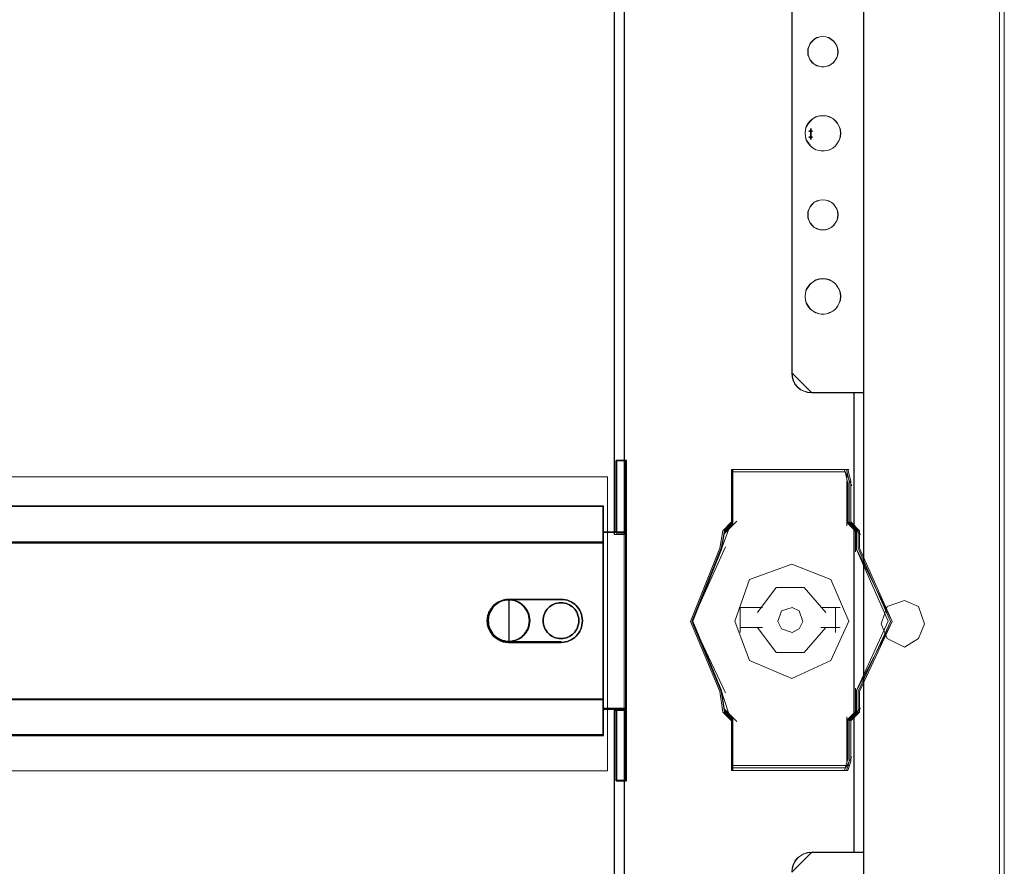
# Model space of a CAD drawing. Header units: millimetres. Extents: x -1290 to 1795, y -4192 to -1311.
# Tile 625 of 656: x 1139 to 1169, y -2954 to -2929. Entities that reach past the tile are written whole.
import ezdxf

# ---------------------------------------------------------------- set-up
doc = ezdxf.new("R2010")
doc.units = ezdxf.units.MM
doc.layers.add('30', color=7, linetype='Continuous')
doc.layers.add('51', color=7, linetype='Continuous')
doc.layers.add('Aparatura', color=7, linetype='Continuous', lineweight=13)

# ---------------------------------------------------------------- blocks, each defined once
blk = doc.blocks.new('*U382')
at = {"layer": '51', "color": 254}
for points in [[(580.286061, -349.544654), (580.84643, -349.544654), (580.286061, -349.544654)], [(580.56356, -349.144289), (580.56356, -349.950406), (580.56356, -349.144289)]]:
    blk.add_lwpolyline(points, close=True, dxfattribs=at)
blk = doc.blocks.new('*U395')
at = {"layer": '51', "color": 254}
for points in [[(580.286061, -350.467469), (580.84643, -350.467469), (580.286061, -350.467469)], [(580.56356, -350.006062), (580.56356, -350.812178), (580.56356, -350.006062)]]:
    blk.add_lwpolyline(points, close=True, dxfattribs=at)
blk = doc.blocks.new('*U396')
at = {"layer": '30', "color": 7}
for points in [[(550.756595, -411.04288), (550.756595, -399.951152), (550.756595, -411.04288)], [(550.756595, -411.04288), (550.756595, -399.951152), (550.756595, -411.04288)], [(550.756595, -411.04288), (552.351766, -411.04288), (552.351766, -399.951152), (550.756595, -399.951152), (550.756595, -411.04288)], [(550.799562, -410.999791), (552.308799, -410.999791), (552.308799, -399.994241), (550.799562, -399.994241), (550.799562, -410.999791)], [(552.264041, -411.04288), (552.264041, -399.951152), (552.264041, -411.04288)], [(552.264041, -411.04288), (552.264041, -399.951152), (552.264041, -411.04288)], [(117.158256, -406.976392), (548.842747, -406.976392), (117.158256, -406.976392)], [(548.842747, -406.976392), (117.158256, -406.976392), (117.158256, -409.541093), (117.158256, -411.018584), (117.158256, -412.579707), (548.842747, -412.579707), (548.842747, -411.018584), (548.842747, -409.541093), (548.842747, -406.976392)], [(548.755022, -406.976392), (548.755022, -409.588639), (548.755022, -406.976392)], [(548.755022, -412.579707), (548.755022, -409.500666), (548.755022, -412.579707)], [(552.351766, -410.954907), (548.755022, -410.954907), (552.351766, -410.954907)], [(548.755022, -414.01081), (548.755022, -435.071767), (548.755022, -436.585953), (548.755022, -438.045078), (550.80629, -438.045078), (552.351766, -438.045078), (552.351766, -410.954907), (550.80629, -410.954907), (548.755022, -410.954907), (548.755022, -412.496624), (548.755022, -414.01081)], [(548.79799, -414.04438), (548.79799, -435.039735), (548.79799, -436.549205), (548.79799, -438.003785), (550.800248, -438.003785), (552.308799, -438.003785), (552.308799, -410.997996), (550.800248, -410.997996), (548.79799, -410.997996), (548.79799, -412.53491), (548.79799, -414.04438)], [(552.264041, -410.954907), (552.264041, -438.045078), (552.264041, -410.954907)], [(117.158256, -412.491734), (548.842747, -412.491734), (117.158256, -412.491734)], [(548.842747, -412.491734), (117.158256, -412.491734), (117.158256, -414.006535), (117.158256, -435.076037), (117.158256, -436.590837), (548.842747, -436.590837), (548.842747, -435.076037), (548.842747, -414.006535), (548.842747, -412.491734)], [(548.755022, -414.089604), (548.755022, -412.491734), (548.755022, -414.089604)], [(548.755022, -414.001631), (548.755022, -435.082736), (548.755022, -414.001631)], [(534.366255, -421.245904), (534.141066, -421.245904), (533.915878, -421.273721), (533.718838, -421.301538), (533.493649, -421.357171), (533.071421, -421.496255), (532.705489, -421.690972), (532.339558, -421.913505), (532.001775, -422.191672), (531.861032, -422.358572), (531.720289, -422.525473), (531.579546, -422.692373), (531.466952, -422.88709), (531.382506, -423.081807), (531.269912, -423.276524), (531.213615, -423.47124), (531.129169, -423.693774), (531.044723, -424.111025), (531.016575, -424.528275), (531.044723, -424.945526), (531.129169, -425.390593), (531.213615, -425.58531), (531.269912, -425.780027), (531.382506, -425.974744), (531.466952, -426.16946), (531.579546, -426.364177), (531.720289, -426.531078), (531.861032, -426.697978), (532.001775, -426.864878), (532.339558, -427.143045), (532.705489, -427.393395), (533.071421, -427.588112), (533.493649, -427.727196), (533.718838, -427.755012), (533.915878, -427.810646), (534.141066, -427.810646), (534.366255, -427.838462), (534.366255, -421.245904)], [(534.298474, -427.838462), (534.077842, -427.810646), (533.85721, -427.810646), (533.664157, -427.755012), (533.443525, -427.727196), (533.02984, -427.588112), (532.671314, -427.393395), (532.312787, -427.143045), (531.981839, -426.864878), (531.843944, -426.697978), (531.706049, -426.531078), (531.568154, -426.364177), (531.457838, -426.16946), (531.375101, -425.974744), (531.264785, -425.780027), (531.209627, -425.58531), (531.12689, -425.390593), (531.044153, -424.945526), (531.016575, -424.528275), (531.044153, -424.111025), (531.12689, -423.693774), (531.209627, -423.47124), (531.264785, -423.276524), (531.375101, -423.081807), (531.457838, -422.88709), (531.568154, -422.692373), (531.706049, -422.525473), (531.843944, -422.358572), (531.981839, -422.191672), (532.312787, -421.913505), (532.671314, -421.690972), (533.02984, -421.496255), (533.443525, -421.357171), (533.664157, -421.301538), (533.85721, -421.273721), (534.077842, -421.245904), (534.298474, -421.245904), (542.323958, -421.245904), (542.682485, -421.245904), (542.985853, -421.301538), (543.316801, -421.384988), (543.62017, -421.496255), (543.89596, -421.635338), (544.17175, -421.802238), (544.41996, -421.996955), (544.640592, -422.191672), (544.861224, -422.442023), (545.054277, -422.692373), (545.219751, -422.97054), (545.357646, -423.248707), (545.467962, -423.554691), (545.52312, -423.860674), (545.578278, -424.194475), (545.605857, -424.528275), (545.578278, -424.862076), (545.52312, -425.195876), (545.467962, -425.50186), (545.357646, -425.807843), (545.219751, -426.113827), (545.054277, -426.364177), (544.861224, -426.642344), (544.640592, -426.864878), (544.41996, -427.087412), (544.17175, -427.254312), (543.89596, -427.421212), (543.62017, -427.560295), (543.316801, -427.671562), (542.985853, -427.755012), (542.682485, -427.810646), (542.323958, -427.838462), (534.298474, -427.838462)], [(534.298474, -421.245904), (534.077842, -421.245904), (533.85721, -421.273721), (533.664157, -421.301538), (533.443525, -421.357171), (533.02984, -421.496255), (532.671314, -421.690972), (532.312787, -421.913505), (531.981839, -422.191672), (531.843944, -422.358572), (531.706049, -422.525473), (531.568154, -422.692373), (531.457838, -422.88709), (531.375101, -423.081807), (531.264785, -423.276524), (531.209627, -423.47124), (531.12689, -423.693774), (531.044153, -424.111025), (531.016575, -424.528275), (531.044153, -424.945526), (531.12689, -425.390593), (531.209627, -425.58531), (531.264785, -425.780027), (531.375101, -425.974744), (531.457838, -426.16946), (531.568154, -426.364177), (531.706049, -426.531078), (531.843944, -426.697978), (531.981839, -426.864878), (532.312787, -427.143045), (532.671314, -427.393395), (533.02984, -427.588112), (533.443525, -427.727196), (533.664157, -427.755012), (533.85721, -427.810646), (534.077842, -427.810646), (534.298474, -427.838462), (542.323958, -427.838462), (542.682485, -427.810646), (542.985853, -427.755012), (543.316801, -427.671562), (543.62017, -427.560295), (543.89596, -427.421212), (544.17175, -427.254312), (544.41996, -427.087412), (544.640592, -426.864878), (544.861224, -426.642344), (545.054277, -426.364177), (545.219751, -426.113827), (545.357646, -425.807843), (545.467962, -425.50186), (545.52312, -425.195876), (545.578278, -424.862076), (545.605857, -424.528275), (545.578278, -424.194475), (545.52312, -423.860674), (545.467962, -423.554691), (545.357646, -423.248707), (545.219751, -422.97054), (545.054277, -422.692373), (544.861224, -422.442023), (544.640592, -422.191672), (544.41996, -421.996955), (544.17175, -421.802238), (543.89596, -421.635338), (543.62017, -421.496255), (543.316801, -421.384988), (542.985853, -421.301538), (542.682485, -421.245904), (542.323958, -421.245904), (534.298474, -421.245904)], [(537.519001, -424.50089), (537.491204, -424.167047), (537.435611, -423.861024), (537.380018, -423.555001), (537.268832, -423.248979), (537.129849, -422.970776), (536.963069, -422.720394), (536.768493, -422.470011), (536.573917, -422.247449), (536.351544, -422.024887), (536.101375, -421.857966), (535.851205, -421.691044), (535.573239, -421.551943), (535.267477, -421.440662), (534.961714, -421.385021), (534.655952, -421.329381), (534.322392, -421.301561), (533.988833, -421.329381), (533.683071, -421.385021), (533.377308, -421.440662), (533.071546, -421.551943), (532.79358, -421.691044), (532.54341, -421.857966), (532.293241, -422.024887), (532.070868, -422.247449), (531.848495, -422.470011), (531.681716, -422.720394), (531.514936, -422.970776), (531.375953, -423.248979), (531.264767, -423.555001), (531.181377, -423.861024), (531.15358, -424.167047), (531.125784, -424.50089), (531.15358, -424.834733), (531.181377, -425.140756), (531.264767, -425.446779), (531.375953, -425.752802), (531.514936, -426.031004), (531.681716, -426.281387), (531.848495, -426.531769), (532.070868, -426.754331), (532.293241, -426.976893), (532.54341, -427.143815), (532.79358, -427.310736), (533.071546, -427.449838), (533.377308, -427.561119), (533.683071, -427.616759), (533.988833, -427.6724), (534.322392, -427.70022), (534.655952, -427.6724), (534.961714, -427.616759), (535.267477, -427.561119), (535.573239, -427.449838), (535.851205, -427.310736), (536.101375, -427.143815), (536.351544, -426.976893), (536.573917, -426.754331), (536.768493, -426.531769), (536.963069, -426.281387), (537.129849, -426.031004), (537.268832, -425.752802), (537.380018, -425.446779), (537.435611, -425.140756), (537.491204, -424.834733), (537.519001, -424.50089)], [(534.322392, -421.301561), (533.988833, -421.329381), (533.683071, -421.385021), (533.377308, -421.440662), (533.071546, -421.551943), (532.79358, -421.691044), (532.54341, -421.857966), (532.293241, -422.024887), (532.070868, -422.247449), (531.848495, -422.470011), (531.681716, -422.720394), (531.514936, -422.970776), (531.375953, -423.248979), (531.264767, -423.555001), (531.181377, -423.861024), (531.15358, -424.167047), (531.125784, -424.50089), (531.15358, -424.834733), (531.181377, -425.140756), (531.264767, -425.446779), (531.375953, -425.752802), (531.514936, -426.031004), (531.681716, -426.281387), (531.848495, -426.531769), (532.070868, -426.754331), (532.293241, -426.976893), (532.54341, -427.143815), (532.79358, -427.310736), (533.071546, -427.449838), (533.377308, -427.561119), (533.683071, -427.616759), (533.988833, -427.6724), (534.322392, -427.70022), (534.655952, -427.6724), (534.961714, -427.616759), (535.267477, -427.561119), (535.573239, -427.449838), (535.851205, -427.310736), (536.101375, -427.143815), (536.351544, -426.976893), (536.573917, -426.754331), (536.768493, -426.531769), (536.963069, -426.281387), (537.129849, -426.031004), (537.268832, -425.752802), (537.380018, -425.446779), (537.435611, -425.140756), (537.491204, -424.834733), (537.519001, -424.50089), (537.491204, -424.167047), (537.435611, -423.861024), (537.380018, -423.555001), (537.268832, -423.248979), (537.129849, -422.970776), (536.963069, -422.720394), (536.768493, -422.470011), (536.573917, -422.247449), (536.351544, -422.024887), (536.101375, -421.857966), (535.851205, -421.691044), (535.573239, -421.551943), (535.267477, -421.440662), (534.961714, -421.385021), (534.655952, -421.329381), (534.322392, -421.301561)], [(534.322392, -421.301561), (534.655952, -421.329381), (534.961714, -421.385021), (535.267477, -421.440662), (535.573239, -421.551943), (535.851205, -421.691044), (536.101375, -421.857966), (536.351544, -422.024887), (536.573917, -422.247449), (536.768493, -422.470011), (536.963069, -422.720394), (537.129849, -422.970776), (537.268832, -423.248979), (537.380018, -423.555001), (537.435611, -423.861024), (537.491204, -424.167047), (537.519001, -424.50089), (537.491204, -424.834733), (537.435611, -425.140756), (537.380018, -425.446779), (537.268832, -425.752802), (537.129849, -426.031004), (536.963069, -426.281387), (536.768493, -426.531769), (536.573917, -426.754331), (536.351544, -426.976893), (536.101375, -427.143815), (535.851205, -427.310736), (535.573239, -427.449838), (535.267477, -427.561119), (534.961714, -427.616759), (534.655952, -427.6724), (534.322392, -427.70022), (533.988833, -427.6724), (533.683071, -427.616759), (533.377308, -427.561119), (533.071546, -427.449838), (532.79358, -427.310736), (532.54341, -427.143815), (532.293241, -426.976893), (532.070868, -426.754331), (531.848495, -426.531769), (531.681716, -426.281387), (531.514936, -426.031004), (531.375953, -425.752802), (531.264767, -425.446779), (531.181377, -425.140756), (531.15358, -424.834733), (531.125784, -424.50089), (531.15358, -424.167047), (531.181377, -423.861024), (531.264767, -423.555001), (531.375953, -423.248979), (531.514936, -422.970776), (531.681716, -422.720394), (531.848495, -422.470011), (532.070868, -422.247449), (532.293241, -422.024887), (532.54341, -421.857966), (532.79358, -421.691044), (533.071546, -421.551943), (533.377308, -421.440662), (533.683071, -421.385021), (533.988833, -421.329381), (534.322392, -421.301561)], [(534.322392, -421.344649), (533.993317, -421.372095), (533.691664, -421.426986), (533.390012, -421.481877), (533.088359, -421.591659), (532.814129, -421.728887), (532.567323, -421.893561), (532.320516, -422.058234), (532.101132, -422.277799), (531.881748, -422.497363), (531.717211, -422.744373), (531.552673, -422.991384), (531.415558, -423.265839), (531.305866, -423.567741), (531.223597, -423.869642), (531.196174, -424.171543), (531.168751, -424.50089), (531.196174, -424.830237), (531.223597, -425.132138), (531.305866, -425.43404), (531.415558, -425.735941), (531.552673, -426.010397), (531.717211, -426.257407), (531.881748, -426.504417), (532.101132, -426.723982), (532.320516, -426.943546), (532.567323, -427.10822), (532.814129, -427.272893), (533.088359, -427.410121), (533.390012, -427.519903), (533.691664, -427.574795), (533.993317, -427.629686), (534.322392, -427.657131), (534.651468, -427.629686), (534.953121, -427.574795), (535.254773, -427.519903), (535.556426, -427.410121), (535.830655, -427.272893), (536.077462, -427.10822), (536.324269, -426.943546), (536.543653, -426.723982), (536.735613, -426.504417), (536.927574, -426.257407), (537.092112, -426.010397), (537.229227, -425.735941), (537.338919, -425.43404), (537.393764, -425.132138), (537.44861, -424.830237), (537.476033, -424.50089), (537.44861, -424.171543), (537.393764, -423.869642), (537.338919, -423.567741), (537.229227, -423.265839), (537.092112, -422.991384), (536.927574, -422.744373), (536.735613, -422.497363), (536.543653, -422.277799), (536.324269, -422.058234), (536.077462, -421.893561), (535.830655, -421.728887), (535.556426, -421.591659), (535.254773, -421.481877), (534.953121, -421.426986), (534.651468, -421.372095), (534.322392, -421.344649)], [(534.27853, -421.245904), (542.343902, -421.245904), (534.27853, -421.245904)], [(545.05802, -424.50089), (545.030166, -424.22206), (545.002311, -423.94323), (544.918748, -423.692283), (544.835185, -423.441335), (544.723767, -423.190388), (544.584495, -422.967324), (544.417369, -422.74426), (544.250242, -422.549079), (544.055262, -422.38178), (543.832426, -422.214482), (543.609591, -422.075067), (543.386756, -421.963535), (543.136066, -421.879886), (542.857522, -421.82412), (542.606833, -421.768354), (542.300434, -421.768354), (542.02189, -421.768354), (541.771201, -421.82412), (541.492657, -421.879886), (541.241967, -421.963535), (541.019132, -422.075067), (540.768442, -422.214482), (540.573461, -422.38178), (540.37848, -422.549079), (540.211354, -422.74426), (540.044228, -422.967324), (539.904956, -423.190388), (539.793538, -423.441335), (539.68212, -423.692283), (539.626412, -423.94323), (539.598557, -424.22206), (539.570703, -424.50089), (539.598557, -424.77972), (539.626412, -425.058551), (539.68212, -425.309498), (539.793538, -425.560445), (539.904956, -425.811392), (540.044228, -426.034457), (540.211354, -426.257521), (540.37848, -426.452702), (540.573461, -426.62), (540.768442, -426.787298), (541.019132, -426.926713), (541.241967, -427.038245), (541.492657, -427.121894), (541.771201, -427.17766), (542.02189, -427.233427), (542.300434, -427.233427), (542.606833, -427.233427), (542.857522, -427.17766), (543.136066, -427.121894), (543.386756, -427.038245), (543.609591, -426.926713), (543.832426, -426.787298), (544.055262, -426.62), (544.250242, -426.452702), (544.417369, -426.257521), (544.584495, -426.034457), (544.723767, -425.811392), (544.835185, -425.560445), (544.918748, -425.309498), (545.002311, -425.058551), (545.030166, -424.77972), (545.05802, -424.50089)], [(539.570703, -424.50089), (539.598557, -424.22206), (539.626412, -423.94323), (539.68212, -423.692283), (539.793538, -423.441335), (539.904956, -423.190388), (540.044228, -422.967324), (540.211354, -422.74426), (540.37848, -422.549079), (540.573461, -422.38178), (540.768442, -422.214482), (541.019132, -422.075067), (541.241967, -421.963535), (541.492657, -421.879886), (541.771201, -421.82412), (542.02189, -421.768354), (542.300434, -421.768354), (542.606833, -421.768354), (542.857522, -421.82412), (543.136066, -421.879886), (543.386756, -421.963535), (543.609591, -422.075067), (543.832426, -422.214482), (544.055262, -422.38178), (544.250242, -422.549079), (544.417369, -422.74426), (544.584495, -422.967324), (544.723767, -423.190388), (544.835185, -423.441335), (544.918748, -423.692283), (545.002311, -423.94323), (545.030166, -424.22206), (545.05802, -424.50089), (545.030166, -424.77972), (545.002311, -425.058551), (544.918748, -425.309498), (544.835185, -425.560445), (544.723767, -425.811392), (544.584495, -426.034457), (544.417369, -426.257521), (544.250242, -426.452702), (544.055262, -426.62), (543.832426, -426.787298), (543.609591, -426.926713), (543.386756, -427.038245), (543.136066, -427.121894), (542.857522, -427.17766), (542.606833, -427.233427), (542.300434, -427.233427), (542.02189, -427.233427), (541.771201, -427.17766), (541.492657, -427.121894), (541.241967, -427.038245), (541.019132, -426.926713), (540.768442, -426.787298), (540.573461, -426.62), (540.37848, -426.452702), (540.211354, -426.257521), (540.044228, -426.034457), (539.904956, -425.811392), (539.793538, -425.560445), (539.68212, -425.309498), (539.626412, -425.058551), (539.598557, -424.77972), (539.570703, -424.50089)], [(542.343902, -427.75049), (534.27853, -427.75049), (542.343902, -427.75049)], [(548.755022, -436.590837), (548.755022, -434.994763), (548.755022, -436.590837)], [(117.158256, -436.50466), (548.842747, -436.50466), (117.158256, -436.50466)], [(548.842747, -436.50466), (117.158256, -436.50466), (117.158256, -437.981926), (117.158256, -439.542811), (117.158256, -442.07925), (548.842747, -442.07925), (548.842747, -439.542811), (548.842747, -437.981926), (548.842747, -436.50466)], [(548.79978, -436.545953), (117.201224, -436.545953), (117.201224, -438.000858), (117.201224, -439.538117), (117.201224, -442.036161), (548.79978, -442.036161), (548.79978, -439.538117), (548.79978, -438.000858), (548.79978, -436.545953)], [(548.755022, -439.581905), (548.755022, -436.50466), (548.755022, -439.581905)], [(548.755022, -437.958901), (552.351766, -437.958901), (548.755022, -437.958901)], [(550.756595, -437.958901), (550.756595, -449.050628), (550.756595, -437.958901)], [(552.351766, -437.958901), (550.756595, -437.958901), (550.756595, -449.050628), (552.351766, -449.050628), (552.351766, -437.958901)], [(552.308799, -438.001989), (550.799562, -438.001989), (550.799562, -449.00754), (552.308799, -449.00754), (552.308799, -438.001989)], [(552.264041, -437.958901), (552.264041, -449.050628), (552.264041, -437.958901)], [(552.264041, -437.958901), (552.264041, -449.050628), (552.264041, -437.958901)], [(548.755022, -439.495728), (548.755022, -442.07925), (548.755022, -439.495728)], [(117.158256, -441.991277), (548.842747, -441.991277), (117.158256, -441.991277)]]:
    blk.add_lwpolyline(points, close=True, dxfattribs=at)
at = {"layer": '30', "color": 59}
for points in [[(552.351766, -399.951152), (550.756595, -399.951152), (552.351766, -399.951152)], [(548.79978, -407.01948), (117.201224, -407.01948), (117.201224, -409.544737), (117.201224, -410.999505), (117.201224, -412.536618), (548.79978, -412.536618), (548.79978, -410.999505), (548.79978, -409.544737), (548.79978, -407.01948)], [(550.756595, -448.962656), (552.351766, -448.962656), (550.756595, -448.962656)]]:
    blk.add_lwpolyline(points, close=True, dxfattribs=at)

msp = doc.modelspace()

# ---------------------------------------------------------------- linework, layer by layer
at = {"layer": 'Aparatura', "color": 7, "lineweight": 13}
for points in [[(1058.299, -3031.71), (1167.924, -3031.71), (1168.009, -3031.71), (1168.985, -3031.71), (1168.985, -2862.27), (1058.299, -2862.27), (1058.299, -3031.71)], [(1157.036, -2919.741), (1157.036, -2923.64), (1157.036, -2923.844), (1157.036, -2940.243), (1157.036, -2940.435), (1157.036, -2942.144), (1157.036, -2944.334), (1157.35, -2944.334), (1157.35, -2942.144), (1157.35, -2940.435), (1157.35, -2940.243), (1157.35, -2923.844), (1157.35, -2923.64), (1157.35, -2919.741), (1157.036, -2919.741)], [(1157.042, -2919.748), (1157.042, -2923.644), (1157.042, -2923.848), (1157.042, -2940.239), (1157.042, -2940.431), (1157.042, -2942.139), (1157.042, -2944.327), (1157.343, -2944.327), (1157.343, -2942.139), (1157.343, -2940.431), (1157.343, -2940.239), (1157.343, -2923.848), (1157.343, -2923.644), (1157.343, -2919.748), (1157.042, -2919.748)], [(1157.036, -2940.245), (1157.036, -2923.842), (1157.036, -2940.245)], [(1157.337, -2940.245), (1157.337, -2923.842), (1157.337, -2940.245)], [(1164.674, -2924.094), (1164.674, -2939.992), (1164.674, -2924.094)], [(1162.473, -2924.696), (1162.473, -2939.391), (1162.473, -2924.696)], [(1163.893, -2929.548), (1163.881, -2929.451), (1163.857, -2929.365), (1163.808, -2929.28), (1163.759, -2929.219), (1163.686, -2929.158), (1163.613, -2929.109), (1163.515, -2929.085), (1163.43, -2929.073), (1163.332, -2929.085), (1163.247, -2929.109), (1163.161, -2929.158), (1163.1, -2929.219), (1163.039, -2929.28), (1163.003, -2929.365), (1162.966, -2929.451), (1162.966, -2929.548), (1162.966, -2929.634), (1163.003, -2929.731), (1163.039, -2929.805), (1163.1, -2929.878), (1163.161, -2929.927), (1163.247, -2929.975), (1163.332, -2930), (1163.43, -2930.012), (1163.515, -2930), (1163.613, -2929.975), (1163.686, -2929.927), (1163.759, -2929.878), (1163.808, -2929.805), (1163.857, -2929.731), (1163.881, -2929.634), (1163.893, -2929.548)], [(1163.43, -2929.073), (1163.515, -2929.085), (1163.613, -2929.109), (1163.686, -2929.158), (1163.759, -2929.219), (1163.808, -2929.28), (1163.857, -2929.365), (1163.881, -2929.451), (1163.893, -2929.548), (1163.881, -2929.634), (1163.857, -2929.731), (1163.808, -2929.805), (1163.759, -2929.878), (1163.686, -2929.927), (1163.613, -2929.975), (1163.515, -2930), (1163.43, -2930.012), (1163.332, -2930), (1163.247, -2929.975), (1163.161, -2929.927), (1163.1, -2929.878), (1163.039, -2929.805), (1163.003, -2929.731), (1162.966, -2929.634), (1162.966, -2929.548), (1162.966, -2929.451), (1163.003, -2929.365), (1163.039, -2929.28), (1163.1, -2929.219), (1163.161, -2929.158), (1163.247, -2929.109), (1163.332, -2929.085), (1163.43, -2929.073)], [(1163.43, -2929.073), (1163.515, -2929.085), (1163.613, -2929.109), (1163.686, -2929.158), (1163.759, -2929.219), (1163.808, -2929.28), (1163.857, -2929.365), (1163.881, -2929.451), (1163.893, -2929.548), (1163.881, -2929.634), (1163.857, -2929.731), (1163.808, -2929.805), (1163.759, -2929.878), (1163.686, -2929.927), (1163.613, -2929.975), (1163.515, -2930), (1163.43, -2930.012), (1163.332, -2930), (1163.247, -2929.975), (1163.161, -2929.927), (1163.1, -2929.878), (1163.039, -2929.805), (1163.003, -2929.731), (1162.966, -2929.634), (1162.966, -2929.548), (1162.966, -2929.451), (1163.003, -2929.365), (1163.039, -2929.28), (1163.1, -2929.219), (1163.161, -2929.158), (1163.247, -2929.109), (1163.332, -2929.085), (1163.43, -2929.073)], [(1163.43, -2929.073), (1163.332, -2929.085), (1163.247, -2929.109), (1163.161, -2929.158), (1163.1, -2929.219), (1163.039, -2929.28), (1163.003, -2929.365), (1162.966, -2929.451), (1162.966, -2929.548), (1162.966, -2929.634), (1163.003, -2929.731), (1163.039, -2929.805), (1163.1, -2929.878), (1163.161, -2929.927), (1163.247, -2929.975), (1163.332, -2930), (1163.43, -2930.012), (1163.515, -2930), (1163.613, -2929.975), (1163.686, -2929.927), (1163.759, -2929.878), (1163.808, -2929.805), (1163.857, -2929.731), (1163.881, -2929.634), (1163.893, -2929.548), (1163.881, -2929.451), (1163.857, -2929.365), (1163.808, -2929.28), (1163.759, -2929.219), (1163.686, -2929.158), (1163.613, -2929.109), (1163.515, -2929.085), (1163.43, -2929.073)], [(1163.43, -2929.079), (1163.333, -2929.091), (1163.249, -2929.115), (1163.165, -2929.163), (1163.105, -2929.223), (1163.045, -2929.284), (1163.009, -2929.368), (1162.972, -2929.452), (1162.972, -2929.548), (1162.972, -2929.633), (1163.009, -2929.729), (1163.045, -2929.801), (1163.105, -2929.873), (1163.165, -2929.921), (1163.249, -2929.969), (1163.333, -2929.993), (1163.43, -2930.005), (1163.514, -2929.993), (1163.61, -2929.969), (1163.682, -2929.921), (1163.755, -2929.873), (1163.803, -2929.801), (1163.851, -2929.729), (1163.875, -2929.633), (1163.887, -2929.548), (1163.875, -2929.452), (1163.851, -2929.368), (1163.803, -2929.284), (1163.755, -2929.223), (1163.682, -2929.163), (1163.61, -2929.115), (1163.514, -2929.091), (1163.43, -2929.079)], [(1163.978, -2932.037), (1163.965, -2931.928), (1163.929, -2931.83), (1163.88, -2931.733), (1163.819, -2931.66), (1163.734, -2931.587), (1163.637, -2931.538), (1163.539, -2931.502), (1163.43, -2931.502), (1163.32, -2931.502), (1163.211, -2931.538), (1163.125, -2931.587), (1163.04, -2931.66), (1162.979, -2931.733), (1162.918, -2931.83), (1162.894, -2931.928), (1162.882, -2932.037), (1162.894, -2932.147), (1162.918, -2932.256), (1162.979, -2932.342), (1163.04, -2932.427), (1163.125, -2932.5), (1163.211, -2932.549), (1163.32, -2932.573), (1163.43, -2932.585), (1163.539, -2932.573), (1163.637, -2932.549), (1163.734, -2932.5), (1163.819, -2932.427), (1163.88, -2932.342), (1163.929, -2932.256), (1163.965, -2932.147), (1163.978, -2932.037)], [(1163.43, -2931.502), (1163.539, -2931.502), (1163.637, -2931.538), (1163.734, -2931.587), (1163.819, -2931.66), (1163.88, -2931.733), (1163.929, -2931.83), (1163.965, -2931.928), (1163.978, -2932.037), (1163.965, -2932.147), (1163.929, -2932.256), (1163.88, -2932.342), (1163.819, -2932.427), (1163.734, -2932.5), (1163.637, -2932.549), (1163.539, -2932.573), (1163.43, -2932.585), (1163.32, -2932.573), (1163.211, -2932.549), (1163.125, -2932.5), (1163.04, -2932.427), (1162.979, -2932.342), (1162.918, -2932.256), (1162.894, -2932.147), (1162.882, -2932.037), (1162.894, -2931.928), (1162.918, -2931.83), (1162.979, -2931.733), (1163.04, -2931.66), (1163.125, -2931.587), (1163.211, -2931.538), (1163.32, -2931.502), (1163.43, -2931.502)], [(1163.43, -2931.502), (1163.539, -2931.502), (1163.637, -2931.538), (1163.734, -2931.587), (1163.819, -2931.66), (1163.88, -2931.733), (1163.929, -2931.83), (1163.965, -2931.928), (1163.978, -2932.037), (1163.965, -2932.147), (1163.929, -2932.256), (1163.88, -2932.342), (1163.819, -2932.427), (1163.734, -2932.5), (1163.637, -2932.549), (1163.539, -2932.573), (1163.43, -2932.585), (1163.32, -2932.573), (1163.211, -2932.549), (1163.125, -2932.5), (1163.04, -2932.427), (1162.979, -2932.342), (1162.918, -2932.256), (1162.894, -2932.147), (1162.882, -2932.037), (1162.894, -2931.928), (1162.918, -2931.83), (1162.979, -2931.733), (1163.04, -2931.66), (1163.125, -2931.587), (1163.211, -2931.538), (1163.32, -2931.502), (1163.43, -2931.502)], [(1163.43, -2931.502), (1163.32, -2931.502), (1163.211, -2931.538), (1163.125, -2931.587), (1163.04, -2931.66), (1162.979, -2931.733), (1162.918, -2931.83), (1162.894, -2931.928), (1162.882, -2932.037), (1162.894, -2932.147), (1162.918, -2932.256), (1162.979, -2932.342), (1163.04, -2932.427), (1163.125, -2932.5), (1163.211, -2932.549), (1163.32, -2932.573), (1163.43, -2932.585), (1163.539, -2932.573), (1163.637, -2932.549), (1163.734, -2932.5), (1163.819, -2932.427), (1163.88, -2932.342), (1163.929, -2932.256), (1163.965, -2932.147), (1163.978, -2932.037), (1163.965, -2931.928), (1163.929, -2931.83), (1163.88, -2931.733), (1163.819, -2931.66), (1163.734, -2931.587), (1163.637, -2931.538), (1163.539, -2931.502), (1163.43, -2931.502)], [(1163.43, -2931.508), (1163.321, -2931.508), (1163.213, -2931.544), (1163.129, -2931.592), (1163.045, -2931.665), (1162.985, -2931.737), (1162.924, -2931.833), (1162.9, -2931.929), (1162.888, -2932.037), (1162.9, -2932.146), (1162.924, -2932.254), (1162.985, -2932.338), (1163.045, -2932.422), (1163.129, -2932.494), (1163.213, -2932.543), (1163.321, -2932.567), (1163.43, -2932.579), (1163.538, -2932.567), (1163.634, -2932.543), (1163.73, -2932.494), (1163.815, -2932.422), (1163.875, -2932.338), (1163.923, -2932.254), (1163.959, -2932.146), (1163.971, -2932.037), (1163.959, -2931.929), (1163.923, -2931.833), (1163.875, -2931.737), (1163.815, -2931.665), (1163.73, -2931.592), (1163.634, -2931.544), (1163.538, -2931.508), (1163.43, -2931.508)], [(1163.893, -2934.539), (1163.881, -2934.441), (1163.857, -2934.356), (1163.808, -2934.283), (1163.759, -2934.209), (1163.686, -2934.148), (1163.613, -2934.112), (1163.515, -2934.087), (1163.43, -2934.075), (1163.332, -2934.087), (1163.247, -2934.112), (1163.161, -2934.148), (1163.1, -2934.209), (1163.039, -2934.283), (1163.003, -2934.356), (1162.966, -2934.441), (1162.966, -2934.539), (1162.966, -2934.636), (1163.003, -2934.722), (1163.039, -2934.795), (1163.1, -2934.868), (1163.161, -2934.929), (1163.247, -2934.966), (1163.332, -2935.002), (1163.43, -2935.002), (1163.515, -2935.002), (1163.613, -2934.966), (1163.686, -2934.929), (1163.759, -2934.868), (1163.808, -2934.795), (1163.857, -2934.722), (1163.881, -2934.636), (1163.893, -2934.539)], [(1163.43, -2934.075), (1163.515, -2934.087), (1163.613, -2934.112), (1163.686, -2934.148), (1163.759, -2934.209), (1163.808, -2934.283), (1163.857, -2934.356), (1163.881, -2934.441), (1163.893, -2934.539), (1163.881, -2934.636), (1163.857, -2934.722), (1163.808, -2934.795), (1163.759, -2934.868), (1163.686, -2934.929), (1163.613, -2934.966), (1163.515, -2935.002), (1163.43, -2935.002), (1163.332, -2935.002), (1163.247, -2934.966), (1163.161, -2934.929), (1163.1, -2934.868), (1163.039, -2934.795), (1163.003, -2934.722), (1162.966, -2934.636), (1162.966, -2934.539), (1162.966, -2934.441), (1163.003, -2934.356), (1163.039, -2934.283), (1163.1, -2934.209), (1163.161, -2934.148), (1163.247, -2934.112), (1163.332, -2934.087), (1163.43, -2934.075)], [(1163.43, -2934.075), (1163.515, -2934.087), (1163.613, -2934.112), (1163.686, -2934.148), (1163.759, -2934.209), (1163.808, -2934.283), (1163.857, -2934.356), (1163.881, -2934.441), (1163.893, -2934.539), (1163.881, -2934.636), (1163.857, -2934.722), (1163.808, -2934.795), (1163.759, -2934.868), (1163.686, -2934.929), (1163.613, -2934.966), (1163.515, -2935.002), (1163.43, -2935.002), (1163.332, -2935.002), (1163.247, -2934.966), (1163.161, -2934.929), (1163.1, -2934.868), (1163.039, -2934.795), (1163.003, -2934.722), (1162.966, -2934.636), (1162.966, -2934.539), (1162.966, -2934.441), (1163.003, -2934.356), (1163.039, -2934.283), (1163.1, -2934.209), (1163.161, -2934.148), (1163.247, -2934.112), (1163.332, -2934.087), (1163.43, -2934.075)], [(1163.43, -2934.075), (1163.332, -2934.087), (1163.247, -2934.112), (1163.161, -2934.148), (1163.1, -2934.209), (1163.039, -2934.283), (1163.003, -2934.356), (1162.966, -2934.441), (1162.966, -2934.539), (1162.966, -2934.636), (1163.003, -2934.722), (1163.039, -2934.795), (1163.1, -2934.868), (1163.161, -2934.929), (1163.247, -2934.966), (1163.332, -2935.002), (1163.43, -2935.002), (1163.515, -2935.002), (1163.613, -2934.966), (1163.686, -2934.929), (1163.759, -2934.868), (1163.808, -2934.795), (1163.857, -2934.722), (1163.881, -2934.636), (1163.893, -2934.539), (1163.881, -2934.441), (1163.857, -2934.356), (1163.808, -2934.283), (1163.759, -2934.209), (1163.686, -2934.148), (1163.613, -2934.112), (1163.515, -2934.087), (1163.43, -2934.075)], [(1163.43, -2934.082), (1163.333, -2934.094), (1163.249, -2934.118), (1163.165, -2934.154), (1163.105, -2934.214), (1163.045, -2934.286), (1163.009, -2934.358), (1162.972, -2934.443), (1162.972, -2934.539), (1162.972, -2934.635), (1163.009, -2934.719), (1163.045, -2934.791), (1163.105, -2934.864), (1163.165, -2934.924), (1163.249, -2934.96), (1163.333, -2934.996), (1163.43, -2934.996), (1163.514, -2934.996), (1163.61, -2934.96), (1163.682, -2934.924), (1163.755, -2934.864), (1163.803, -2934.791), (1163.851, -2934.719), (1163.875, -2934.635), (1163.887, -2934.539), (1163.875, -2934.443), (1163.851, -2934.358), (1163.803, -2934.286), (1163.755, -2934.214), (1163.682, -2934.154), (1163.61, -2934.118), (1163.514, -2934.094), (1163.43, -2934.082)], [(1163.978, -2937.04), (1163.965, -2936.93), (1163.929, -2936.821), (1163.88, -2936.736), (1163.819, -2936.65), (1163.734, -2936.59), (1163.637, -2936.529), (1163.539, -2936.504), (1163.43, -2936.492), (1163.32, -2936.504), (1163.211, -2936.529), (1163.125, -2936.59), (1163.04, -2936.65), (1162.979, -2936.736), (1162.918, -2936.821), (1162.894, -2936.93), (1162.882, -2937.04), (1162.894, -2937.149), (1162.918, -2937.247), (1162.979, -2937.344), (1163.04, -2937.429), (1163.125, -2937.49), (1163.211, -2937.539), (1163.32, -2937.575), (1163.43, -2937.588), (1163.539, -2937.575), (1163.637, -2937.539), (1163.734, -2937.49), (1163.819, -2937.429), (1163.88, -2937.344), (1163.929, -2937.247), (1163.965, -2937.149), (1163.978, -2937.04)], [(1163.43, -2936.492), (1163.539, -2936.504), (1163.637, -2936.529), (1163.734, -2936.59), (1163.819, -2936.65), (1163.88, -2936.736), (1163.929, -2936.821), (1163.965, -2936.93), (1163.978, -2937.04), (1163.965, -2937.149), (1163.929, -2937.247), (1163.88, -2937.344), (1163.819, -2937.429), (1163.734, -2937.49), (1163.637, -2937.539), (1163.539, -2937.575), (1163.43, -2937.588), (1163.32, -2937.575), (1163.211, -2937.539), (1163.125, -2937.49), (1163.04, -2937.429), (1162.979, -2937.344), (1162.918, -2937.247), (1162.894, -2937.149), (1162.882, -2937.04), (1162.894, -2936.93), (1162.918, -2936.821), (1162.979, -2936.736), (1163.04, -2936.65), (1163.125, -2936.59), (1163.211, -2936.529), (1163.32, -2936.504), (1163.43, -2936.492)], [(1163.43, -2936.492), (1163.539, -2936.504), (1163.637, -2936.529), (1163.734, -2936.59), (1163.819, -2936.65), (1163.88, -2936.736), (1163.929, -2936.821), (1163.965, -2936.93), (1163.978, -2937.04), (1163.965, -2937.149), (1163.929, -2937.247), (1163.88, -2937.344), (1163.819, -2937.429), (1163.734, -2937.49), (1163.637, -2937.539), (1163.539, -2937.575), (1163.43, -2937.588), (1163.32, -2937.575), (1163.211, -2937.539), (1163.125, -2937.49), (1163.04, -2937.429), (1162.979, -2937.344), (1162.918, -2937.247), (1162.894, -2937.149), (1162.882, -2937.04), (1162.894, -2936.93), (1162.918, -2936.821), (1162.979, -2936.736), (1163.04, -2936.65), (1163.125, -2936.59), (1163.211, -2936.529), (1163.32, -2936.504), (1163.43, -2936.492)], [(1163.43, -2936.492), (1163.32, -2936.504), (1163.211, -2936.529), (1163.125, -2936.59), (1163.04, -2936.65), (1162.979, -2936.736), (1162.918, -2936.821), (1162.894, -2936.93), (1162.882, -2937.04), (1162.894, -2937.149), (1162.918, -2937.247), (1162.979, -2937.344), (1163.04, -2937.429), (1163.125, -2937.49), (1163.211, -2937.539), (1163.32, -2937.575), (1163.43, -2937.588), (1163.539, -2937.575), (1163.637, -2937.539), (1163.734, -2937.49), (1163.819, -2937.429), (1163.88, -2937.344), (1163.929, -2937.247), (1163.965, -2937.149), (1163.978, -2937.04), (1163.965, -2936.93), (1163.929, -2936.821), (1163.88, -2936.736), (1163.819, -2936.65), (1163.734, -2936.59), (1163.637, -2936.529), (1163.539, -2936.504), (1163.43, -2936.492)], [(1163.43, -2936.499), (1163.321, -2936.511), (1163.213, -2936.535), (1163.129, -2936.595), (1163.045, -2936.655), (1162.985, -2936.739), (1162.924, -2936.823), (1162.9, -2936.932), (1162.888, -2937.04), (1162.9, -2937.148), (1162.924, -2937.244), (1162.985, -2937.341), (1163.045, -2937.425), (1163.129, -2937.485), (1163.213, -2937.533), (1163.321, -2937.569), (1163.43, -2937.581), (1163.538, -2937.569), (1163.634, -2937.533), (1163.73, -2937.485), (1163.815, -2937.425), (1163.875, -2937.341), (1163.923, -2937.244), (1163.959, -2937.148), (1163.971, -2937.04), (1163.959, -2936.932), (1163.923, -2936.823), (1163.875, -2936.739), (1163.815, -2936.655), (1163.73, -2936.595), (1163.634, -2936.535), (1163.538, -2936.511), (1163.43, -2936.499)], [(1162.473, -2939.378), (1162.485, -2939.501), (1162.522, -2939.612), (1162.571, -2939.722), (1162.645, -2939.808), (1162.743, -2939.894), (1162.854, -2939.943), (1162.964, -2939.98), (1163.087, -2939.992), (1162.473, -2939.378)], [(1163.074, -2939.979), (1164.278, -2939.979), (1163.074, -2939.979)], [(1164.687, -2939.979), (1164.265, -2939.979), (1164.687, -2939.979)], [(1164.374, -2939.979), (1164.374, -2954.074), (1164.374, -2939.979)], [(1164.374, -2939.979), (1164.374, -2954.074), (1164.687, -2954.074), (1164.687, -2939.979), (1164.374, -2939.979)], [(1164.38, -2939.986), (1164.38, -2954.067), (1164.681, -2954.067), (1164.681, -2939.986), (1164.38, -2939.986)], [(1164.674, -2939.979), (1164.674, -2954.326), (1164.674, -2939.979)], [(1157.036, -2940.232), (1157.036, -2940.438), (1157.036, -2940.232)], [(1157.036, -2940.424), (1157.036, -2942.145), (1157.036, -2940.424)], [(1157.337, -2940.232), (1157.337, -2940.438), (1157.337, -2940.232)], [(1157.337, -2940.424), (1157.337, -2942.145), (1157.337, -2940.424)], [(1157.036, -2944.334), (1157.036, -2942.132), (1157.036, -2944.334)], [(1157.036, -2944.334), (1157.036, -2942.132), (1157.036, -2944.334)], [(1157.337, -2944.334), (1157.337, -2942.132), (1157.337, -2944.334)], [(1157.337, -2944.334), (1157.337, -2942.132), (1157.337, -2944.334)], [(1070.46, -2942.566), (1156.825, -2942.566), (1156.825, -2951.571), (1070.46, -2951.571), (1070.46, -2942.566)], [(1164.237, -2942.868), (1164.237, -2942.696), (1164.151, -2942.341), (1162.434, -2942.341), (1160.63, -2942.341), (1160.63, -2942.696), (1160.63, -2942.868), (1160.63, -2943.406), (1160.63, -2943.589), (1160.63, -2943.945), (1160.359, -2944.214), (1160.272, -2944.752), (1159.37, -2946.991), (1160.272, -2949.144), (1160.359, -2949.768), (1160.63, -2950.037), (1160.63, -2950.392), (1160.63, -2950.575), (1160.63, -2951.017), (1160.63, -2951.286), (1160.63, -2951.555), (1162.434, -2951.555), (1164.151, -2951.555), (1164.237, -2951.286), (1164.237, -2951.017), (1164.237, -2950.575), (1164.237, -2950.392), (1164.237, -2950.037), (1164.509, -2949.768), (1164.509, -2949.144), (1165.498, -2946.991), (1164.509, -2944.752), (1164.509, -2944.214), (1164.237, -2943.945), (1164.237, -2943.589), (1164.237, -2943.406), (1164.237, -2942.868)], [(1159.413, -2946.991), (1160.314, -2944.752), (1160.412, -2944.214), (1160.673, -2943.945), (1160.673, -2943.589), (1160.673, -2943.406), (1160.673, -2942.868), (1160.673, -2942.696), (1160.673, -2942.341), (1162.476, -2942.341), (1164.193, -2942.341), (1164.28, -2942.696), (1164.28, -2942.868), (1164.28, -2943.406), (1164.28, -2943.589), (1164.28, -2943.945), (1164.551, -2944.214), (1164.551, -2944.752), (1165.551, -2946.991), (1164.551, -2949.144), (1164.551, -2949.768), (1164.28, -2950.037), (1164.28, -2950.392), (1164.28, -2950.575), (1164.28, -2951.017), (1164.28, -2951.286), (1164.193, -2951.555), (1162.476, -2951.555), (1160.673, -2951.555), (1160.673, -2951.286), (1160.673, -2951.017), (1160.673, -2950.575), (1160.673, -2950.392), (1160.673, -2950.037), (1160.412, -2949.768), (1160.314, -2949.144), (1159.413, -2946.991)], [(1164.194, -2942.934), (1164.194, -2942.764), (1164.109, -2942.415), (1162.434, -2942.415), (1160.674, -2942.415), (1160.674, -2942.764), (1160.674, -2942.934), (1160.674, -2943.463), (1160.674, -2943.644), (1160.674, -2943.993), (1160.409, -2944.258), (1160.325, -2944.787), (1159.445, -2946.99), (1160.325, -2949.108), (1160.409, -2949.722), (1160.674, -2949.987), (1160.674, -2950.337), (1160.674, -2950.517), (1160.674, -2950.951), (1160.674, -2951.216), (1160.674, -2951.48), (1162.434, -2951.48), (1164.109, -2951.48), (1164.194, -2951.216), (1164.194, -2950.951), (1164.194, -2950.517), (1164.194, -2950.337), (1164.194, -2949.987), (1164.459, -2949.722), (1164.459, -2949.108), (1165.423, -2946.99), (1164.459, -2944.787), (1164.459, -2944.258), (1164.194, -2943.993), (1164.194, -2943.644), (1164.194, -2943.463), (1164.194, -2942.934)], [(1164.226, -2946.99), (1163.672, -2945.707), (1162.477, -2945.242), (1161.181, -2945.707), (1160.727, -2946.99), (1161.181, -2948.185), (1162.477, -2948.738), (1163.672, -2948.185), (1164.226, -2946.99)], [(1166.542, -2947.069), (1166.361, -2946.537), (1165.926, -2946.357), (1165.394, -2946.537), (1165.214, -2947.069), (1165.394, -2947.515), (1165.926, -2947.78), (1166.361, -2947.515), (1166.542, -2947.069)], [(1166.542, -2947.069), (1166.361, -2946.537), (1165.926, -2946.357), (1165.394, -2946.537), (1165.214, -2947.069), (1165.394, -2947.515), (1165.926, -2947.78), (1166.361, -2947.515), (1166.542, -2947.069)], [(1165.394, -2946.537), (1165.926, -2946.357), (1166.361, -2946.537), (1166.542, -2947.069), (1166.361, -2947.515), (1165.926, -2947.78), (1165.394, -2947.515), (1165.214, -2947.069), (1165.394, -2946.537)], [(1162.816, -2947), (1162.697, -2946.671), (1162.487, -2946.566), (1162.157, -2946.671), (1162.052, -2947), (1162.157, -2947.224), (1162.487, -2947.33), (1162.697, -2947.224), (1162.816, -2947)], [(1157.036, -2949.72), (1157.036, -2953.629), (1157.036, -2949.72)], [(1157.036, -2949.72), (1157.036, -2951.933), (1157.036, -2949.72)], [(1157.036, -2949.72), (1157.036, -2953.618), (1157.036, -2953.822), (1157.036, -2970.209), (1157.036, -2970.414), (1157.036, -2972.11), (1157.036, -2974.312), (1157.35, -2974.312), (1157.35, -2972.11), (1157.35, -2970.414), (1157.35, -2970.209), (1157.35, -2953.822), (1157.35, -2953.618), (1157.35, -2949.72), (1157.036, -2949.72)], [(1157.042, -2949.726), (1157.042, -2953.622), (1157.042, -2953.827), (1157.042, -2970.205), (1157.042, -2970.409), (1157.042, -2972.105), (1157.042, -2974.305), (1157.343, -2974.305), (1157.343, -2972.105), (1157.343, -2970.409), (1157.343, -2970.205), (1157.343, -2953.827), (1157.343, -2953.622), (1157.343, -2949.726), (1157.042, -2949.726)], [(1157.337, -2949.72), (1157.337, -2951.933), (1157.337, -2949.72)], [(1157.337, -2949.72), (1157.337, -2953.629), (1157.337, -2949.72)], [(1157.036, -2953.616), (1157.036, -2953.833), (1157.036, -2953.616)], [(1157.337, -2953.616), (1157.337, -2953.833), (1157.337, -2953.616)], [(1157.036, -2970.211), (1157.036, -2953.82), (1157.036, -2970.211)], [(1157.337, -2970.211), (1157.337, -2953.82), (1157.337, -2970.211)], [(1163.087, -2954.061), (1162.964, -2954.073), (1162.854, -2954.11), (1162.743, -2954.171), (1162.645, -2954.245), (1162.571, -2954.343), (1162.522, -2954.442), (1162.485, -2954.565), (1162.473, -2954.675), (1163.087, -2954.061)], [(1163.074, -2954.061), (1164.278, -2954.061), (1163.074, -2954.061)], [(1164.687, -2954.061), (1164.265, -2954.061), (1164.687, -2954.061)], [(1164.674, -2954.061), (1164.674, -2969.971), (1164.674, -2954.061)]]:
    msp.add_lwpolyline(points, close=True, dxfattribs=at)
for points in [[(1168.836, -2862.27), (1168.836, -3031.71)], [(1157.337, -2893.866), (1157.337, -2910.257), (1157.337, -2910.462), (1157.337, -2912.157), (1157.337, -2914.358), (1157.337, -2919.746), (1157.337, -2923.642), (1157.337, -2923.847), (1157.337, -2940.238), (1157.337, -2940.43), (1157.337, -2942.138), (1157.337, -2944.327), (1157.337, -2949.726), (1157.337, -2953.623), (1157.337, -2953.827), (1157.337, -2970.207), (1157.337, -2970.411), (1157.337, -2972.107), (1157.337, -2974.308), (1157.337, -2979.707), (1157.337, -2983.604), (1157.337, -2983.796), (1157.337, -3000.176)], [(1157.343, -2893.87), (1157.343, -2910.26), (1157.343, -2910.465), (1157.343, -2912.16), (1157.343, -2914.361), (1157.343, -2919.748), (1157.343, -2923.644), (1157.343, -2923.848), (1157.343, -2940.239), (1157.343, -2940.431), (1157.343, -2942.138), (1157.343, -2944.327), (1157.343, -2949.726), (1157.343, -2953.622), (1157.343, -2953.827), (1157.343, -2970.205), (1157.343, -2970.409), (1157.343, -2972.105), (1157.343, -2974.305), (1157.343, -2979.705), (1157.343, -2983.601), (1157.343, -2983.793), (1157.343, -3000.171)], [(1162.473, -2924.696), (1162.473, -2939.391), (1162.485, -2939.511), (1162.521, -2939.619), (1162.57, -2939.728), (1162.642, -2939.812), (1162.739, -2939.896), (1162.848, -2939.944), (1162.957, -2939.98), (1163.078, -2939.992), (1164.276, -2939.992), (1164.385, -2939.992), (1164.687, -2939.992), (1164.687, -2924.347)], [(1162.473, -2924.696), (1162.473, -2939.391), (1162.485, -2939.511), (1162.521, -2939.619), (1162.57, -2939.728), (1162.642, -2939.812), (1162.739, -2939.896), (1162.848, -2939.944), (1162.957, -2939.98), (1163.078, -2939.992), (1164.276, -2939.992), (1164.385, -2939.992), (1164.687, -2939.992), (1164.687, -2924.347)], [(1162.491, -2954.56), (1162.527, -2954.44), (1162.576, -2954.344), (1162.648, -2954.248), (1162.744, -2954.176), (1162.852, -2954.115), (1162.961, -2954.079), (1163.081, -2954.067), (1164.272, -2954.067), (1164.38, -2954.067), (1164.38, -2939.986), (1164.272, -2939.986), (1163.081, -2939.986), (1162.961, -2939.974), (1162.852, -2939.938), (1162.744, -2939.89), (1162.648, -2939.806), (1162.576, -2939.721), (1162.527, -2939.613), (1162.491, -2939.505), (1162.479, -2939.385), (1162.479, -2924.702)], [(1162.494, -2954.561), (1162.531, -2954.441), (1162.579, -2954.344), (1162.651, -2954.248), (1162.747, -2954.176), (1162.856, -2954.116), (1162.964, -2954.08), (1163.085, -2954.068), (1164.278, -2954.068), (1164.386, -2954.068), (1164.386, -2939.985), (1164.278, -2939.985), (1163.085, -2939.985), (1162.964, -2939.973), (1162.856, -2939.937), (1162.747, -2939.889), (1162.651, -2939.805), (1162.579, -2939.721), (1162.531, -2939.613), (1162.494, -2939.504), (1162.482, -2939.384), (1162.482, -2924.7)], [(1070.46, -2951.571), (1070.46, -2942.566), (1156.825, -2942.566), (1156.825, -2951.571)], [(1160.642, -2942.341), (1160.642, -2942.839)], [(1162.551, -2942.341), (1160.642, -2942.341)], [(1164.226, -2942.341), (1162.402, -2942.341)], [(1164.311, -2942.839), (1164.076, -2942.341)], [(1160.642, -2942.69), (1160.642, -2943.009)], [(1160.642, -2943.538), (1160.642, -2942.86)], [(1164.161, -2942.69), (1164.161, -2943.009)], [(1164.161, -2943.538), (1164.161, -2942.86)], [(1160.642, -2943.718), (1160.642, -2943.389)], [(1164.161, -2943.389), (1164.161, -2943.718)], [(1160.642, -2944.068), (1160.642, -2943.569)], [(1164.161, -2943.569), (1164.161, -2944.068)], [(1160.791, -2943.918), (1160.388, -2944.332)], [(1164.161, -2943.918), (1164.576, -2944.332)], [(1160.537, -2944.183), (1160.292, -2944.862)], [(1164.426, -2944.862), (1164.426, -2944.183)], [(1160.442, -2944.713), (1159.413, -2946.992), (1160.442, -2949.183)], [(1164.426, -2949.183), (1165.551, -2946.992), (1164.426, -2944.713)], [(1163.516, -2946.715), (1162.853, -2945.952), (1161.997, -2945.952), (1161.426, -2946.715)], [(1160.896, -2947.33), (1160.896, -2946.566)], [(1160.896, -2946.566), (1161.576, -2946.566)], [(1163.366, -2946.566), (1163.961, -2946.566)], [(1163.811, -2946.566), (1163.811, -2947.33)], [(1161.576, -2947.18), (1160.896, -2947.18)], [(1161.426, -2947.18), (1161.997, -2947.944), (1162.853, -2947.944), (1163.516, -2947.18)], [(1163.961, -2947.18), (1163.366, -2947.18)], [(1160.537, -2949.797), (1160.292, -2949.033)], [(1164.426, -2949.033), (1164.426, -2949.797)], [(1160.791, -2950.062), (1160.388, -2949.648)], [(1164.161, -2950.062), (1164.576, -2949.648)], [(1160.642, -2949.912), (1160.642, -2950.411)], [(1164.161, -2950.411), (1164.161, -2949.912)], [(1160.642, -2950.591), (1160.642, -2950.262)], [(1160.642, -2950.442), (1160.642, -2951.026)], [(1164.161, -2950.262), (1164.161, -2950.591)], [(1164.161, -2950.442), (1164.161, -2951.026)], [(1160.642, -2951.29), (1160.642, -2950.876)], [(1164.161, -2951.29), (1164.161, -2950.876)], [(1160.642, -2951.141), (1160.642, -2951.555)], [(1164.076, -2951.555), (1164.311, -2951.141)], [(1070.46, -2951.571), (1156.825, -2951.571)], [(1160.642, -2951.405), (1162.551, -2951.405)], [(1162.402, -2951.405), (1164.226, -2951.405)], [(1164.687, -2969.971), (1164.687, -2954.314), (1164.687, -2954.061), (1164.385, -2954.061), (1164.276, -2954.061), (1163.078, -2954.061), (1162.957, -2954.073), (1162.848, -2954.109), (1162.739, -2954.169), (1162.642, -2954.241), (1162.57, -2954.338), (1162.521, -2954.434), (1162.485, -2954.554)]]:
    msp.add_lwpolyline(points, dxfattribs=at)

# ---------------------------------------------------------------- block references
at = {"layer": 'Aparatura', "color": 7, "lineweight": 13, "xscale": 0.2, "yscale": 0.2, "zscale": 0.2}
for name in ['*U382', '*U395', '*U396']:
    msp.add_blockref(name, (1046.942, -2862.069), dxfattribs=at)

doc.saveas('drawing.dxf')
